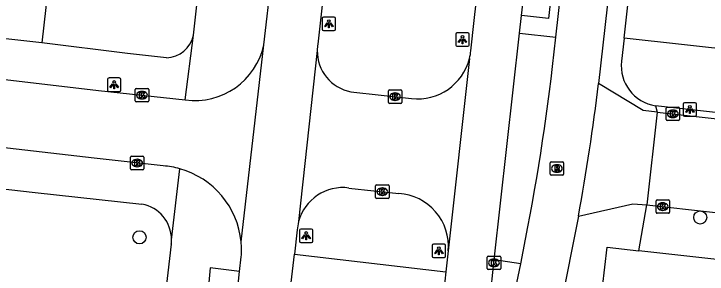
# Model space of a CAD drawing. Extents: x 161928 to 163055, y 386475 to 387428.
# Drawn here: x 162259.5 to 162311.1, y 386825.3 to 386844.7 of the extents above; entities that cross this region are included whole.
import ezdxf

# ---------------------------------------------------------------- set-up
doc = ezdxf.new("R2010")
doc.units = 0
for name, color, linetype in [('IMGEO_Boom', 7, 'Continuous'), ('IMGEO_Fietspad_gesloten', 7, 'Continuous'), ('IMGEO_Groenvoorziening', 7, 'Continuous'), ('IMGEO_Kolk', 7, 'Continuous'), ('IMGEO_Lichtpunt', 7, 'Continuous'), ('IMGEO_Rijbaan_lokaal_open', 7, 'Continuous'), ('IMGEO_Rioolput', 7, 'Continuous'), ('IMGEO_Verkeerseiland_open', 7, 'Continuous'), ('IMGEO_Voetpad_open', 7, 'Continuous')]:
    doc.layers.add(name, color=color, linetype=linetype)

msp = doc.modelspace()

# ---------------------------------------------------------------- linework, layer by layer
at = {"layer": 'IMGEO_Boom'}
for centre in [(162310.629, 386829.524), (162268.887, 386828.046)]:
    msp.add_circle(centre, 0.489, dxfattribs=at)
at = {"layer": 'IMGEO_Fietspad_gesloten'}
for points in [[(162317.167, 386964.756), (162315.626, 386950.841), (162303.065, 386839.488)], [(162299.883, 386842.935), (162312.507, 386955.255), (162313.199, 386961.491)], [(162299.638, 386840.756), (162299.883, 386842.935)], [(162301.56, 386829.63), (162300.221, 386822.9), (162298.186, 386812.918), (162296.896, 386802.702), (162295.837, 386793.272)], [(162292.397, 386793.633), (162293.935, 386807.338), (162294.59, 386812.254), (162296.663, 386823.123), (162297.268, 386826.076)]]:
    msp.add_lwpolyline(points, dxfattribs=at)
for centre, radius, start, end in [((162121.391, 386862.002), 179.509, 348.45526, 353.20287), ((162134.773, 386860.137), 169.554, 349.63465, 353.00495)]:
    msp.add_arc(centre, radius, start, end, dxfattribs=at)
at = {"layer": 'IMGEO_Groenvoorziening'}
for points in [[(162262.05, 386846.502), (162261.606, 386842.521)], [(162365.837, 386836.15), (162304.964, 386842.882)]]:
    msp.add_lwpolyline(points, dxfattribs=at)
at = {"layer": 'IMGEO_Kolk'}
for p, q in [((162268.566, 386838.199), (162268.566, 386839.051)), ((162268.641, 386839.125), (162269.493, 386839.125)), ((162269.567, 386839.051), (162269.567, 386838.199)), ((162287.486, 386839.016), (162288.338, 386839.016)), ((162269.054, 386838.905), (162269.079, 386838.905)), ((162287.411, 386838.09), (162287.411, 386838.942)), ((162287.899, 386838.796), (162287.924, 386838.796)), ((162288.412, 386838.942), (162288.412, 386838.09)), ((162269.493, 386838.125), (162268.641, 386838.125)), ((162269.077, 386838.345), (162269.052, 386838.345)), ((162288.338, 386838.016), (162287.486, 386838.016)), ((162287.922, 386838.236), (162287.897, 386838.236)), ((162308.091, 386836.809), (162308.091, 386837.661)), ((162308.166, 386837.735), (162309.018, 386837.735)), ((162308.579, 386837.515), (162308.604, 386837.515)), ((162309.092, 386837.661), (162309.092, 386836.809)), ((162308.602, 386836.955), (162308.577, 386836.955)), ((162309.018, 386836.735), (162308.166, 386836.735)), ((162268.211, 386833.151), (162268.211, 386834.003)), ((162268.286, 386834.077), (162269.138, 386834.077)), ((162268.699, 386833.857), (162268.724, 386833.857)), ((162269.212, 386834.003), (162269.212, 386833.151)), ((162268.722, 386833.297), (162268.697, 386833.297)), ((162269.138, 386833.077), (162268.286, 386833.077)), ((162286.457, 386831.018), (162286.457, 386831.87)), ((162286.532, 386831.944), (162287.384, 386831.944)), ((162287.458, 386831.87), (162287.458, 386831.018)), ((162286.945, 386831.724), (162286.97, 386831.724)), ((162287.384, 386830.944), (162286.532, 386830.944)), ((162286.968, 386831.164), (162286.943, 386831.164)), ((162307.339, 386829.906), (162307.339, 386830.758)), ((162307.414, 386830.832), (162308.266, 386830.832)), ((162308.34, 386830.758), (162308.34, 386829.906)), ((162307.827, 386830.612), (162307.852, 386830.612)), ((162308.266, 386829.832), (162307.414, 386829.832)), ((162307.85, 386830.052), (162307.825, 386830.052)), ((162294.771, 386825.713), (162294.771, 386826.565)), ((162294.846, 386826.639), (162295.698, 386826.639)), ((162295.772, 386826.565), (162295.772, 386825.713)), ((162295.259, 386826.419), (162295.284, 386826.419)), ((162295.698, 386825.639), (162294.846, 386825.639)), ((162295.282, 386825.859), (162295.257, 386825.859))]:
    msp.add_line(p, q, dxfattribs=at)
for points in [[(162268.566, 386838.199), (162268.566, 386839.051)], [(162268.641, 386839.125), (162269.493, 386839.125)], [(162269.567, 386839.051), (162269.567, 386838.199)], [(162287.486, 386839.016), (162288.338, 386839.016)], [(162268.887, 386838.825), (162269.01, 386838.825), (162269.01, 386838.674), (162269.14, 386838.825), (162269.304, 386838.825), (162269.158, 386838.674), (162269.311, 386838.425), (162269.159, 386838.425), (162269.074, 386838.589), (162269.01, 386838.522), (162269.01, 386838.425), (162268.887, 386838.425), (162268.887, 386838.825)], [(162287.411, 386838.09), (162287.411, 386838.942)], [(162287.732, 386838.716), (162287.855, 386838.716), (162287.855, 386838.565), (162287.985, 386838.716), (162288.149, 386838.716), (162288.003, 386838.565), (162288.156, 386838.316), (162288.004, 386838.316), (162287.919, 386838.48), (162287.855, 386838.413), (162287.855, 386838.316), (162287.732, 386838.316), (162287.732, 386838.716)], [(162288.412, 386838.942), (162288.412, 386838.09)], [(162269.493, 386838.125), (162268.641, 386838.125)], [(162288.338, 386838.016), (162287.486, 386838.016)], [(162308.091, 386836.809), (162308.091, 386837.661)], [(162308.166, 386837.735), (162309.018, 386837.735)], [(162308.412, 386837.435), (162308.535, 386837.435), (162308.535, 386837.284), (162308.665, 386837.435), (162308.829, 386837.435), (162308.683, 386837.284), (162308.836, 386837.035), (162308.684, 386837.035), (162308.599, 386837.199), (162308.535, 386837.132), (162308.535, 386837.035), (162308.412, 386837.035), (162308.412, 386837.435)], [(162309.092, 386837.661), (162309.092, 386836.809)], [(162309.018, 386836.735), (162308.166, 386836.735)], [(162268.211, 386833.151), (162268.211, 386834.003)], [(162268.286, 386834.077), (162269.138, 386834.077)], [(162269.212, 386834.003), (162269.212, 386833.151)], [(162268.532, 386833.777), (162268.655, 386833.777), (162268.655, 386833.626), (162268.785, 386833.777), (162268.949, 386833.777), (162268.803, 386833.626), (162268.956, 386833.377), (162268.804, 386833.377), (162268.719, 386833.541), (162268.655, 386833.474), (162268.655, 386833.377), (162268.532, 386833.377), (162268.532, 386833.777)], [(162269.138, 386833.077), (162268.286, 386833.077)], [(162286.457, 386831.018), (162286.457, 386831.87)], [(162286.532, 386831.944), (162287.384, 386831.944)], [(162287.458, 386831.87), (162287.458, 386831.018)], [(162286.778, 386831.644), (162286.901, 386831.644), (162286.901, 386831.493), (162287.031, 386831.644), (162287.195, 386831.644), (162287.049, 386831.493), (162287.202, 386831.244), (162287.05, 386831.244), (162286.965, 386831.408), (162286.901, 386831.341), (162286.901, 386831.244), (162286.778, 386831.244), (162286.778, 386831.644)], [(162287.384, 386830.944), (162286.532, 386830.944)], [(162307.339, 386829.906), (162307.339, 386830.758)], [(162307.414, 386830.832), (162308.266, 386830.832)], [(162308.34, 386830.758), (162308.34, 386829.906)], [(162307.66, 386830.532), (162307.783, 386830.532), (162307.783, 386830.381), (162307.913, 386830.532), (162308.077, 386830.532), (162307.931, 386830.381), (162308.084, 386830.132), (162307.932, 386830.132), (162307.847, 386830.296), (162307.783, 386830.229), (162307.783, 386830.132), (162307.66, 386830.132), (162307.66, 386830.532)], [(162308.266, 386829.832), (162307.414, 386829.832)], [(162294.771, 386825.713), (162294.771, 386826.565)], [(162294.846, 386826.639), (162295.698, 386826.639)], [(162295.772, 386826.565), (162295.772, 386825.713)], [(162295.092, 386826.339), (162295.215, 386826.339), (162295.215, 386826.188), (162295.345, 386826.339), (162295.509, 386826.339), (162295.363, 386826.188), (162295.516, 386825.939), (162295.364, 386825.939), (162295.279, 386826.103), (162295.215, 386826.036), (162295.215, 386825.939), (162295.092, 386825.939), (162295.092, 386826.339)], [(162295.698, 386825.639), (162294.846, 386825.639)]]:
    msp.add_lwpolyline(points, dxfattribs=at)
for centre, start, end in [((162268.643, 386839.049), 91.552, 178.448), ((162268.643, 386839.049), 91.552, 178.448), ((162269.491, 386839.049), 1.552, 88.448), ((162269.491, 386839.049), 1.552, 88.448), ((162287.488, 386838.94), 91.552, 178.448), ((162287.488, 386838.94), 91.552, 178.448), ((162288.336, 386838.94), 1.552, 88.448), ((162288.336, 386838.94), 1.552, 88.448), ((162268.643, 386838.201), 181.552, 268.448), ((162268.643, 386838.201), 181.552, 268.448), ((162269.491, 386838.201), 271.552, 358.448), ((162269.491, 386838.201), 271.552, 358.448), ((162287.488, 386838.092), 181.552, 268.448), ((162287.488, 386838.092), 181.552, 268.448), ((162288.336, 386838.092), 271.552, 358.448), ((162288.336, 386838.092), 271.552, 358.448), ((162308.168, 386837.659), 91.552, 178.448), ((162308.168, 386837.659), 91.552, 178.448), ((162309.016, 386837.659), 1.552, 88.448), ((162309.016, 386837.659), 1.552, 88.448), ((162308.168, 386836.811), 181.552, 268.448), ((162308.168, 386836.811), 181.552, 268.448), ((162309.016, 386836.811), 271.552, 358.448), ((162309.016, 386836.811), 271.552, 358.448), ((162268.288, 386834.001), 91.552, 178.448), ((162268.288, 386834.001), 91.552, 178.448), ((162269.136, 386834.001), 1.552, 88.448), ((162269.136, 386834.001), 1.552, 88.448), ((162268.288, 386833.153), 181.552, 268.448), ((162268.288, 386833.153), 181.552, 268.448), ((162269.136, 386833.153), 271.552, 358.448), ((162269.136, 386833.153), 271.552, 358.448), ((162286.534, 386831.868), 91.552, 178.448), ((162286.534, 386831.868), 91.552, 178.448), ((162287.382, 386831.868), 1.552, 88.448), ((162287.382, 386831.868), 1.552, 88.448), ((162286.534, 386831.02), 181.552, 268.448), ((162286.534, 386831.02), 181.552, 268.448), ((162287.382, 386831.02), 271.552, 358.448), ((162287.382, 386831.02), 271.552, 358.448), ((162307.416, 386830.756), 91.552, 178.448), ((162307.416, 386830.756), 91.552, 178.448), ((162308.264, 386830.756), 1.552, 88.448), ((162308.264, 386830.756), 1.552, 88.448), ((162307.416, 386829.908), 181.552, 268.448), ((162307.416, 386829.908), 181.552, 268.448), ((162308.264, 386829.908), 271.552, 358.448), ((162308.264, 386829.908), 271.552, 358.448), ((162294.848, 386826.563), 91.552, 178.448), ((162294.848, 386826.563), 91.552, 178.448), ((162295.696, 386826.563), 1.552, 88.448), ((162295.696, 386826.563), 1.552, 88.448), ((162294.848, 386825.715), 181.552, 268.448), ((162294.848, 386825.715), 181.552, 268.448), ((162295.696, 386825.715), 271.552, 358.448), ((162295.696, 386825.715), 271.552, 358.448)]:
    msp.add_arc(centre, 0.0765, start, end, dxfattribs=at)
for centre, major_axis, ratio, start_param, end_param in [((162269.053, 386838.625), (-0.387, 0.002), 0.722429, 4.712389, 7.853982), ((162269.078, 386838.625), (-0.39, 0.002), 0.717154, 1.570796, 4.712389), ((162287.898, 386838.516), (-0.387, 0.002), 0.722429, 4.712389, 7.853982), ((162287.923, 386838.516), (-0.39, 0.002), 0.717154, 1.570796, 4.712389), ((162308.578, 386837.235), (-0.387, 0.002), 0.722429, 4.712389, 7.853982), ((162308.603, 386837.235), (-0.39, 0.002), 0.717154, 1.570796, 4.712389), ((162268.698, 386833.577), (-0.387, 0.002), 0.722429, 4.712389, 7.853982), ((162268.723, 386833.577), (-0.39, 0.002), 0.717154, 1.570796, 4.712389), ((162286.944, 386831.444), (-0.387, 0.002), 0.722429, 4.712389, 7.853982), ((162286.969, 386831.444), (-0.39, 0.002), 0.717154, 1.570796, 4.712389), ((162307.826, 386830.332), (-0.387, 0.002), 0.722429, 4.712389, 7.853982), ((162307.851, 386830.332), (-0.39, 0.002), 0.717154, 1.570796, 4.712389), ((162295.258, 386826.139), (-0.387, 0.002), 0.722429, 4.712389, 7.853982), ((162295.283, 386826.139), (-0.39, 0.002), 0.717154, 1.570796, 4.712389)]:
    msp.add_ellipse(centre, major_axis=major_axis, ratio=ratio, start_param=start_param, end_param=end_param, dxfattribs=at)
at = {"layer": 'IMGEO_Lichtpunt'}
for p, q in [((162282.484, 386844.348), (162282.484, 386843.541)), ((162282.484, 386844.348), (162282.484, 386843.541)), ((162283.386, 386844.443), (162282.578, 386844.443)), ((162283.386, 386844.443), (162282.578, 386844.443)), ((162283.48, 386843.541), (162283.48, 386844.348)), ((162283.48, 386843.541), (162283.48, 386844.348)), ((162282.578, 386843.447), (162283.386, 386843.447)), ((162282.578, 386843.447), (162283.386, 386843.447)), ((162292.424, 386843.167), (162292.424, 386842.36)), ((162292.424, 386843.167), (162292.424, 386842.36)), ((162293.326, 386843.262), (162292.518, 386843.262)), ((162293.326, 386843.262), (162292.518, 386843.262)), ((162293.42, 386842.36), (162293.42, 386843.167)), ((162293.42, 386842.36), (162293.42, 386843.167)), ((162292.518, 386842.266), (162293.326, 386842.266)), ((162292.518, 386842.266), (162293.326, 386842.266)), ((162266.498, 386839.811), (162266.498, 386839.004)), ((162266.498, 386839.811), (162266.498, 386839.004)), ((162267.4, 386839.906), (162266.592, 386839.906)), ((162267.4, 386839.906), (162266.592, 386839.906)), ((162267.494, 386839.004), (162267.494, 386839.811)), ((162267.494, 386839.004), (162267.494, 386839.811)), ((162266.592, 386838.91), (162267.4, 386838.91)), ((162266.592, 386838.91), (162267.4, 386838.91)), ((162309.357, 386837.961), (162309.357, 386837.154)), ((162309.357, 386837.961), (162309.357, 386837.154)), ((162310.259, 386838.056), (162309.451, 386838.056)), ((162310.259, 386838.056), (162309.451, 386838.056)), ((162310.353, 386837.154), (162310.353, 386837.961)), ((162310.353, 386837.154), (162310.353, 386837.961)), ((162309.451, 386837.06), (162310.259, 386837.06)), ((162309.451, 386837.06), (162310.259, 386837.06)), ((162281.692, 386828.662), (162280.884, 386828.662)), ((162281.692, 386828.662), (162280.884, 386828.662)), ((162280.79, 386828.567), (162280.79, 386827.76)), ((162280.79, 386828.567), (162280.79, 386827.76)), ((162281.786, 386827.76), (162281.786, 386828.567)), ((162281.786, 386827.76), (162281.786, 386828.567)), ((162280.884, 386827.666), (162281.692, 386827.666)), ((162280.884, 386827.666), (162281.692, 386827.666)), ((162290.678, 386827.442), (162290.678, 386826.635)), ((162290.678, 386827.442), (162290.678, 386826.635)), ((162291.58, 386827.537), (162290.772, 386827.537)), ((162291.58, 386827.537), (162290.772, 386827.537)), ((162291.674, 386826.635), (162291.674, 386827.442)), ((162291.674, 386826.635), (162291.674, 386827.442)), ((162290.772, 386826.541), (162291.58, 386826.541)), ((162290.772, 386826.541), (162291.58, 386826.541))]:
    msp.add_line(p, q, dxfattribs=at)
for points in [[(162282.858, 386844.012), (162282.897, 386843.984), (162282.709, 386843.722), (162282.671, 386843.749), (162282.858, 386844.012)], [(162282.96, 386843.964), (162283.007, 386843.964), (162283.007, 386843.642), (162282.96, 386843.642), (162282.96, 386843.964)], [(162283.07, 386843.984), (162283.108, 386844.011), (162283.295, 386843.749), (162283.256, 386843.721), (162283.07, 386843.984)], [(162292.798, 386842.831), (162292.837, 386842.803), (162292.649, 386842.541), (162292.611, 386842.568), (162292.798, 386842.831)], [(162292.9, 386842.783), (162292.947, 386842.783), (162292.947, 386842.461), (162292.9, 386842.461), (162292.9, 386842.783)], [(162293.01, 386842.803), (162293.048, 386842.83), (162293.235, 386842.568), (162293.196, 386842.54), (162293.01, 386842.803)], [(162266.872, 386839.475), (162266.911, 386839.447), (162266.723, 386839.185), (162266.685, 386839.212), (162266.872, 386839.475)], [(162267.084, 386839.447), (162267.122, 386839.474), (162267.309, 386839.212), (162267.27, 386839.184), (162267.084, 386839.447)], [(162266.974, 386839.427), (162267.021, 386839.427), (162267.021, 386839.105), (162266.974, 386839.105), (162266.974, 386839.427)], [(162309.731, 386837.625), (162309.77, 386837.597), (162309.582, 386837.335), (162309.544, 386837.362), (162309.731, 386837.625)], [(162309.833, 386837.577), (162309.88, 386837.577), (162309.88, 386837.255), (162309.833, 386837.255), (162309.833, 386837.577)], [(162309.943, 386837.597), (162309.981, 386837.624), (162310.168, 386837.362), (162310.129, 386837.334), (162309.943, 386837.597)], [(162281.164, 386828.231), (162281.203, 386828.203), (162281.015, 386827.941), (162280.977, 386827.968), (162281.164, 386828.231)], [(162281.266, 386828.183), (162281.313, 386828.183), (162281.313, 386827.861), (162281.266, 386827.861), (162281.266, 386828.183)], [(162281.376, 386828.203), (162281.414, 386828.23), (162281.601, 386827.968), (162281.562, 386827.94), (162281.376, 386828.203)], [(162291.052, 386827.106), (162291.091, 386827.078), (162290.903, 386826.816), (162290.865, 386826.843), (162291.052, 386827.106)], [(162291.264, 386827.078), (162291.302, 386827.105), (162291.489, 386826.843), (162291.45, 386826.815), (162291.264, 386827.078)], [(162291.154, 386827.058), (162291.201, 386827.058), (162291.201, 386826.736), (162291.154, 386826.736), (162291.154, 386827.058)]]:
    msp.add_lwpolyline(points, dxfattribs=at)
for centre in [(162282.983, 386844.146), (162292.923, 386842.965), (162266.997, 386839.609), (162309.856, 386837.759), (162281.289, 386828.365), (162291.177, 386827.24)]:
    msp.add_circle(centre, 0.0994, dxfattribs=at)
for centre, start, end in [((162282.578, 386844.348), 90, 180), ((162282.578, 386844.348), 90, 180), ((162283.386, 386844.348), 0, 90), ((162283.386, 386844.348), 0, 90), ((162282.578, 386843.541), 180, 270), ((162282.578, 386843.541), 180, 270), ((162283.386, 386843.541), 270, 0), ((162283.386, 386843.541), 270, 360), ((162292.518, 386843.167), 90, 180), ((162292.518, 386843.167), 90, 180), ((162293.326, 386843.167), 0, 90), ((162293.326, 386843.167), 0, 90), ((162292.518, 386842.36), 180, 270), ((162292.518, 386842.36), 180, 270), ((162293.326, 386842.36), 270, 0), ((162293.326, 386842.36), 270, 360), ((162266.592, 386839.811), 90, 180), ((162266.592, 386839.811), 90, 180), ((162267.4, 386839.811), 0, 90), ((162267.4, 386839.811), 0, 90), ((162266.592, 386839.004), 180, 270), ((162266.592, 386839.004), 180, 270), ((162267.4, 386839.004), 270, 0), ((162267.4, 386839.004), 270, 360), ((162309.451, 386837.961), 90, 180), ((162309.451, 386837.961), 90, 180), ((162310.259, 386837.961), 0, 90), ((162310.259, 386837.961), 0, 90), ((162309.451, 386837.154), 180, 270), ((162309.451, 386837.154), 180, 270), ((162310.259, 386837.154), 270, 0), ((162310.259, 386837.154), 270, 360), ((162280.884, 386828.567), 90, 180), ((162280.884, 386828.567), 90, 180), ((162281.692, 386828.567), 0, 90), ((162281.692, 386828.567), 0, 90), ((162280.884, 386827.76), 180, 270), ((162280.884, 386827.76), 180, 270), ((162281.692, 386827.76), 270, 0), ((162281.692, 386827.76), 270, 360), ((162290.772, 386827.442), 90, 180), ((162290.772, 386827.442), 90, 180), ((162291.58, 386827.442), 0, 90), ((162291.58, 386827.442), 0, 90), ((162290.772, 386826.635), 180, 270), ((162290.772, 386826.635), 180, 270), ((162291.58, 386826.635), 270, 0), ((162291.58, 386826.635), 270, 360)]:
    msp.add_arc(centre, 0.0946, start, end, dxfattribs=at)
at = {"layer": 'IMGEO_Rijbaan_lokaal_open'}
for points in [[(162293.554, 386841.928), (162293.809, 386844.193), (162299.377, 386893.49)], [(162297.329, 386844.553), (162297.693, 386847.773)], [(162215.943, 386844.646), (162250, 386840.828), (162265.838, 386838.97), (162272.289, 386838.281)], [(162297.182, 386843.255), (162297.329, 386844.553)], [(162295.296, 386826.356), (162297.182, 386843.255)], [(162270.651, 386833.365), (162265.498, 386833.927), (162250, 386835.731), (162189.585, 386842.585)], [(162276.448, 386827.713), (162278.151, 386842.384)], [(162282.115, 386841.954), (162280.726, 386829.213)], [(162293.452, 386841.363), (162291.861, 386827.034)], [(162284.621, 386838.88), (162289.132, 386838.377)], [(162307.426, 386837.364), (162306.647, 386830.469)], [(162307.426, 386837.364), (162324.637, 386835.461), (162349.269, 386832.875), (162355.79, 386832.153), (162357.384, 386832.095), (162358.976, 386832.179), (162360.554, 386832.405), (162361.051, 386832.506), (162364.424, 386833.363), (162365.586, 386833.76)], [(162284.479, 386831.715), (162288.187, 386831.309)], [(162306.647, 386830.469), (162311.529, 386829.909), (162317.859, 386829.183), (162323.114, 386828.606), (162325.234, 386828.501), (162348.632, 386825.856), (162356.026, 386825.038)], [(162291.861, 386827.034), (162291.687, 386825.48)], [(162294.956, 386823.283), (162295.296, 386826.356)], [(162291.687, 386825.48), (162291.453, 386823.384)]]:
    msp.add_lwpolyline(points, dxfattribs=at)
for centre, radius, start, end in [((162273.009, 386843.491), 5.26, 262.1309, 347.8479), ((162285.207, 386841.916), 3.092, 179.2985, 259.0771), ((162289.496, 386842.369), 4.082, 345.7335, 353.7996), ((162289.577, 386842.351), 3.999, 263.6065, 345.6982), ((162270.173, 386827.006), 6.377, 74.3992, 85.7011), ((162270.187, 386827.09), 6.292, 5.6811, 74.3126), ((162284.027, 386828.327), 3.418, 82.4026, 164.9776), ((162287.95, 386827.389), 3.927, 354.8137, 86.5388)]:
    msp.add_arc(centre, radius, start, end, dxfattribs=at)
at = {"layer": 'IMGEO_Rioolput'}
for p, q in [((162299.459, 386832.741), (162299.459, 386833.593)), ((162299.534, 386833.667), (162300.386, 386833.667)), ((162299.947, 386833.447), (162299.972, 386833.447)), ((162300.46, 386833.593), (162300.46, 386832.741)), ((162299.97, 386832.887), (162299.945, 386832.887)), ((162300.386, 386832.667), (162299.534, 386832.667))]:
    msp.add_line(p, q, dxfattribs=at)
for points in [[(162299.459, 386832.741), (162299.459, 386833.593)], [(162299.534, 386833.667), (162300.386, 386833.667)], [(162300.048, 386833.365), (162299.796, 386833.367), (162299.796, 386832.967)], [(162299.974, 386833.286), (162299.92, 386833.286), (162299.92, 386833.205)], [(162300.46, 386833.593), (162300.46, 386832.741)], [(162299.796, 386832.967), (162299.92, 386832.967), (162299.92, 386833.129), (162299.931, 386833.129)], [(162299.92, 386833.205), (162299.972, 386833.205)], [(162299.978, 386833.1), (162300.049, 386832.967), (162300.189, 386832.967), (162300.124, 386833.093)], [(162300.386, 386832.667), (162299.534, 386832.667)]]:
    msp.add_lwpolyline(points, dxfattribs=at)
for centre, radius, start, end in [((162299.536, 386833.591), 0.0765, 91.552, 178.448), ((162299.536, 386833.591), 0.0765, 91.552, 178.448), ((162299.98, 386833.19), 0.0964, 77.0061, 93.1865), ((162299.994, 386833.247), 0.0378, 276.6634, 79.6772), ((162300.047, 386833.255), 0.109, 350.3612, 89.416), ((162300.384, 386833.591), 0.0765, 1.552, 88.448), ((162300.384, 386833.591), 0.0765, 1.552, 88.448), ((162299.93, 386833.076), 0.0533, 26.0293, 88.6989), ((162299.956, 386833.394), 0.19, 274.7715, 282.9687), ((162300.045, 386833.255), 0.112, 277.5842, 350.9817), ((162300.029, 386833.04), 0.108, 29.5134, 73.7905), ((162299.536, 386832.743), 0.0765, 181.552, 268.448), ((162299.536, 386832.743), 0.0765, 181.552, 268.448), ((162300.384, 386832.743), 0.0765, 271.552, 358.448), ((162300.384, 386832.743), 0.0765, 271.552, 358.448)]:
    msp.add_arc(centre, radius, start, end, dxfattribs=at)
for centre, major_axis, ratio, start_param, end_param in [((162299.946, 386833.167), (-0.387, 0.002), 0.722429, 4.712389, 7.853982), ((162299.971, 386833.167), (-0.39, 0.002), 0.717154, 1.570796, 4.712389)]:
    msp.add_ellipse(centre, major_axis=major_axis, ratio=ratio, start_param=start_param, end_param=end_param, dxfattribs=at)
at = {"layer": 'IMGEO_Verkeerseiland_open'}
msp.add_lwpolyline([(162299.828, 386848.786), (162299.329, 386844.33), (162297.329, 386844.553)], dxfattribs=at)
at = {"layer": 'IMGEO_Voetpad_open'}
for points in [[(162272.9, 386843.099), (162279.836, 386905.223)], [(162304.964, 386842.882), (162306.887, 386860.079), (162307.469, 386864.456)], [(162283.151, 386851.378), (162282.158, 386842.431)], [(162278.151, 386842.384), (162278.711, 386847.315)], [(162261.606, 386842.521), (162248.649, 386843.973)], [(162272.289, 386838.281), (162272.9, 386843.099)], [(162297.182, 386843.255), (162299.883, 386842.935)], [(162304.964, 386842.882), (162304.77, 386841.149)], [(162270.892, 386841.406), (162267.991, 386841.725), (162261.606, 386842.521)], [(162307.426, 386837.364), (162306.389, 386837.497), (162303.065, 386839.488)], [(162307.29, 386837.844), (162307.426, 386837.364)], [(162365.616, 386834.199), (162364.566, 386833.856), (162361.234, 386832.983), (162357.837, 386832.411), (162324.668, 386835.9), (162307.29, 386837.844)], [(162247.85, 386832.905), (162261.121, 386831.39), (162269.065, 386830.519)], [(162271.271, 386827.866), (162271.888, 386833.148)], [(162301.56, 386829.63), (162305.622, 386830.533), (162306.647, 386830.469)], [(162306.069, 386827.037), (162306.647, 386830.469)], [(162280.62, 386828.591), (162280.427, 386826.787)], [(162271.252, 386827.537), (162268.785, 386806.386)], [(162302.287, 386812.957), (162302.325, 386813.281), (162302.447, 386814.737), (162302.927, 386820.47), (162303.362, 386824.341), (162303.699, 386827.301), (162306.069, 386827.037)], [(162276.339, 386825.51), (162276.459, 386826.587)], [(162280.185, 386824.677), (162280.427, 386826.787)], [(162280.427, 386826.787), (162291.687, 386825.48)], [(162365.737, 386815.532), (162366.2, 386820.432), (162321.927, 386825.268), (162306.069, 386827.037)], [(162297.268, 386826.076), (162295.296, 386826.356)], [(162276.339, 386825.51), (162274.155, 386825.761), (162273.926, 386823.34)], [(162276.202, 386824.276), (162276.339, 386825.51)]]:
    msp.add_lwpolyline(points, dxfattribs=at)
for centre, radius, start, end in [((162270.815, 386843.534), 2.13, 272.0613, 348.209), ((162285.107, 386841.925), 2.993, 170.2592, 179.4386), ((162307.744, 386840.803), 2.994, 173.3659, 261.2837), ((162268.56, 386827.856), 2.711, 0.219, 79.2688), ((162284.136, 386828.312), 3.527, 165.1972, 175.4602), ((162268.266, 386827.874), 3.005, 353.5512, 359.8384), ((162270.251, 386827.089), 6.229, 355.3735, 5.7459)]:
    msp.add_arc(centre, radius, start, end, dxfattribs=at)

doc.saveas('drawing.dxf')
